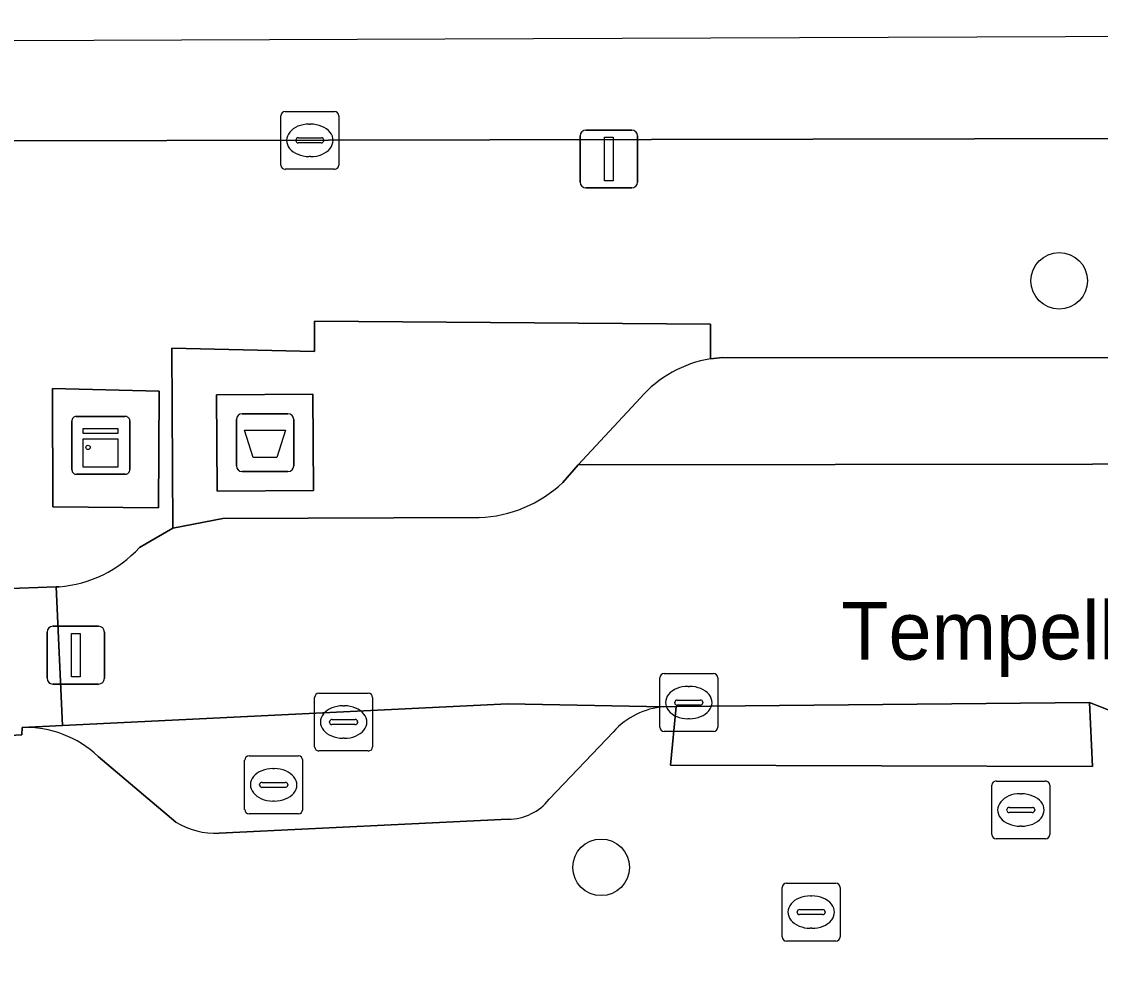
# Model space of a CAD drawing. Extents: x 160732 to 162107, y 387428 to 388479.
# Drawn here: x 161055.26 to 161073.88, y 388325.64 to 388341.94 of the extents above; entities that cross this region are included whole.
import ezdxf

# ---------------------------------------------------------------- set-up
doc = ezdxf.new("R2010")
doc.units = 0
for name, color, linetype in [('IMGEO_Afsluitpaal', 7, 'Continuous'), ('IMGEO_Afval_apart_plaats', 7, 'Continuous'), ('IMGEO_Berm_groen', 7, 'Continuous'), ('IMGEO_Boom', 7, 'Continuous'), ('IMGEO_Brandkraan', 7, 'Continuous'), ('IMGEO_Fietspad_open', 7, 'Continuous'), ('IMGEO_Kast', 7, 'Continuous'), ('IMGEO_Kolk', 7, 'Continuous'), ('IMGEO_Lichtmast', 7, 'Continuous'), ('IMGEO_Openbare_ruimte_label', 7, 'Continuous'), ('IMGEO_Parkeervlak_open', 7, 'Continuous'), ('IMGEO_Rijbaan_lokaal_open', 7, 'Continuous'), ('IMGEO_Rijbaan_regionaal_gesloten', 7, 'Continuous'), ('IMGEO_Rioolput', 7, 'Continuous'), ('IMGEO_Terreindeel_open', 7, 'Continuous'), ('IMGEO_Voetpad_gesloten', 7, 'Continuous'), ('IMGEO_Voetpad_open', 7, 'Continuous')]:
    doc.layers.add(name, color=color, linetype=linetype)

msp = doc.modelspace()

# ---------------------------------------------------------------- linework, layer by layer
at = {"layer": 'IMGEO_Afsluitpaal'}
for p, q in [((161055.798, 388331.495), (161056.588, 388331.495)), ((161056.588, 388331.495), (161055.798, 388331.495)), ((161055.698, 388330.595), (161055.698, 388331.395)), ((161055.698, 388331.395), (161055.698, 388330.595)), ((161056.688, 388331.395), (161056.688, 388330.595)), ((161056.688, 388330.595), (161056.688, 388331.395)), ((161056.588, 388330.495), (161055.798, 388330.495)), ((161055.798, 388330.495), (161056.588, 388330.495))]:
    msp.add_line(p, q, dxfattribs=at)
msp.add_lwpolyline([(161056.118, 388331.37), (161056.268, 388331.37), (161056.268, 388330.62), (161056.118, 388330.62), (161056.118, 388331.37)], dxfattribs=at)
for centre, start, end in [((161055.798, 388331.395), 90, 180), ((161055.798, 388331.395), 90, 180), ((161056.588, 388331.395), 0, 90), ((161056.588, 388331.395), 360, 90), ((161055.798, 388330.595), 180, 270), ((161055.798, 388330.595), 180, 270), ((161056.588, 388330.595), 270, 0), ((161056.588, 388330.595), 270, 0)]:
    msp.add_arc(centre, 0.1, start, end, dxfattribs=at)
at = {"layer": 'IMGEO_Afval_apart_plaats'}
for p, q in [((161059.067, 388335.166), (161059.857, 388335.166)), ((161059.857, 388335.166), (161059.067, 388335.166)), ((161058.967, 388334.266), (161058.967, 388335.066)), ((161058.967, 388335.066), (161058.967, 388334.266)), ((161059.957, 388335.066), (161059.957, 388334.266)), ((161059.957, 388334.266), (161059.957, 388335.066)), ((161059.857, 388334.166), (161059.067, 388334.166)), ((161059.067, 388334.166), (161059.857, 388334.166))]:
    msp.add_line(p, q, dxfattribs=at)
msp.add_lwpolyline([(161059.11, 388334.88), (161059.814, 388334.88), (161059.665, 388334.41), (161059.259, 388334.41), (161059.11, 388334.88)], dxfattribs=at)
for centre, start, end in [((161059.067, 388335.066), 90, 180), ((161059.067, 388335.066), 90, 180), ((161059.857, 388335.066), 0, 90), ((161059.857, 388335.066), 360, 90), ((161059.067, 388334.266), 180, 270), ((161059.067, 388334.266), 180, 270), ((161059.857, 388334.266), 270, 0), ((161059.857, 388334.266), 270, 0)]:
    msp.add_arc(centre, 0.1, start, end, dxfattribs=at)
at = {"layer": 'IMGEO_Berm_groen'}
for points in [[(161112.611, 388336.596), (161121.763, 388336.67), (161121.763, 388338.254), (161150.999, 388338.13), (161149.75, 388340.075), (161144.197, 388340.064), (161054.982, 388339.878)], [(161057.295, 388332.853), (161057.87, 388333.189), (161057.85, 388336.295), (161060.318, 388336.24), (161060.313, 388336.766), (161067.152, 388336.715), (161067.152, 388336.115), (161067.357, 388336.139), (161106.269, 388336.114)], [(161054.906, 388332.141), (161055.857, 388332.173), (161055.909, 388332.175)]]:
    msp.add_lwpolyline(points, dxfattribs=at)
msp.add_lwpolyline([(161057.62, 388333.539), (161055.8, 388333.559), (161055.795, 388335.602), (161057.633, 388335.555)], close=True, dxfattribs=at)
msp.add_arc((161055.731, 388334.294), 2.126, 274.7919, 317.3418, dxfattribs=at)
at = {"layer": 'IMGEO_Boom'}
for centre in [(161073.173, 388337.461), (161065.264, 388327.33)]:
    msp.add_circle(centre, 0.489, dxfattribs=at)
at = {"layer": 'IMGEO_Brandkraan'}
for p, q in [((161068.39, 388326.131), (161068.39, 388326.983)), ((161068.465, 388327.057), (161069.317, 388327.057)), ((161069.391, 388326.983), (161069.391, 388326.131)), ((161068.878, 388326.837), (161068.903, 388326.837)), ((161068.649, 388326.551), (161068.649, 388326.563)), ((161068.692, 388326.6), (161069.09, 388326.6)), ((161069.133, 388326.563), (161069.133, 388326.551)), ((161069.087, 388326.514), (161068.689, 388326.514)), ((161068.901, 388326.277), (161068.876, 388326.277)), ((161069.317, 388326.057), (161068.465, 388326.057))]:
    msp.add_line(p, q, dxfattribs=at)
for points in [[(161068.39, 388326.131), (161068.39, 388326.983)], [(161068.465, 388327.057), (161069.317, 388327.057)], [(161069.391, 388326.983), (161069.391, 388326.131)], [(161069.317, 388326.057), (161068.465, 388326.057)]]:
    msp.add_lwpolyline(points, dxfattribs=at)
for centre, radius, start, end in [((161068.467, 388326.981), 0.0765, 91.552, 178.448), ((161068.467, 388326.981), 0.0765, 91.552, 178.448), ((161069.315, 388326.981), 0.0765, 1.552, 88.448), ((161069.315, 388326.981), 0.0765, 1.552, 88.448), ((161068.689, 388326.56), 0.0403, 85.8775, 175.7526), ((161069.094, 388326.562), 0.0386, 1.7309, 96.639), ((161068.686, 388326.55), 0.0366, 178.938, 274.7102), ((161069.09, 388326.557), 0.043, 264.8664, 352.4533), ((161068.467, 388326.133), 0.0765, 181.552, 268.448), ((161068.467, 388326.133), 0.0765, 181.552, 268.448), ((161069.315, 388326.133), 0.0765, 271.552, 358.448), ((161069.315, 388326.133), 0.0765, 271.552, 358.448)]:
    msp.add_arc(centre, radius, start, end, dxfattribs=at)
for centre, major_axis, ratio, start_param, end_param in [((161068.877, 388326.557), (-0.387, 0.002), 0.722429, 4.712389, 7.853982), ((161068.902, 388326.557), (-0.39, 0.002), 0.717154, 1.570796, 4.712389)]:
    msp.add_ellipse(centre, major_axis=major_axis, ratio=ratio, start_param=start_param, end_param=end_param, dxfattribs=at)
at = {"layer": 'IMGEO_Fietspad_open'}
msp.add_lwpolyline([(160993.142, 388327.612), (161002.959, 388327.623), (161012.319, 388327.825), (161014.697, 388327.876), (161014.908, 388327.881), (161022.178, 388328.038), (161027.072, 388328.29), (161027.583, 388328.315), (161031.784, 388328.521), (161051.007, 388329.385), (161055.262, 388329.618), (161055.267, 388329.747), (161055.964, 388329.781), (161055.857, 388332.173), (161054.906, 388332.141), (161051.898, 388332.372)], dxfattribs=at)
at = {"layer": 'IMGEO_Kast'}
for p, q in [((161056.127, 388334.194), (161056.127, 388335.035)), ((161056.127, 388335.035), (161056.127, 388334.194)), ((161056.202, 388335.119), (161057.043, 388335.119)), ((161057.043, 388335.119), (161056.202, 388335.119)), ((161057.127, 388335.044), (161057.127, 388334.203)), ((161057.127, 388334.203), (161057.127, 388335.044)), ((161057.052, 388334.119), (161056.211, 388334.119)), ((161056.211, 388334.119), (161057.052, 388334.119))]:
    msp.add_line(p, q, dxfattribs=at)
for points in [[(161056.322, 388334.909), (161056.922, 388334.909), (161056.922, 388334.824), (161056.322, 388334.824), (161056.322, 388334.909)], [(161056.322, 388334.734), (161056.922, 388334.734), (161056.922, 388334.245), (161056.322, 388334.245), (161056.322, 388334.734)]]:
    msp.add_lwpolyline(points, dxfattribs=at)
msp.add_circle((161056.406, 388334.583), 0.0377, dxfattribs=at)
for centre, start, end in [((161056.205, 388335.041), 92.4484, 184.2845), ((161056.205, 388335.041), 92.4484, 184.2845), ((161057.049, 388335.041), 2.4484, 94.2845), ((161057.049, 388335.041), 2.4484, 94.2845), ((161057.049, 388334.197), 272.4484, 4.2845), ((161057.049, 388334.197), 272.4484, 4.2845), ((161056.205, 388334.197), 182.4484, 274.2845), ((161056.205, 388334.197), 182.4484, 274.2845)]:
    msp.add_arc(centre, 0.0779, start, end, dxfattribs=at)
at = {"layer": 'IMGEO_Kolk'}
for p, q in [((161059.81, 388340.387), (161060.662, 388340.387)), ((161059.735, 388339.461), (161059.735, 388340.313)), ((161060.223, 388340.167), (161060.248, 388340.167)), ((161060.736, 388340.313), (161060.736, 388339.461)), ((161059.994, 388339.881), (161059.994, 388339.893)), ((161060.432, 388339.844), (161060.034, 388339.844)), ((161060.037, 388339.93), (161060.435, 388339.93)), ((161060.478, 388339.893), (161060.478, 388339.881)), ((161060.246, 388339.607), (161060.221, 388339.607)), ((161060.662, 388339.387), (161059.81, 388339.387)), ((161060.393, 388330.34), (161061.245, 388330.34)), ((161060.318, 388329.414), (161060.318, 388330.266)), ((161060.806, 388330.12), (161060.831, 388330.12)), ((161061.319, 388330.266), (161061.319, 388329.414)), ((161060.577, 388329.834), (161060.577, 388329.846)), ((161061.015, 388329.797), (161060.617, 388329.797)), ((161060.62, 388329.883), (161061.018, 388329.883)), ((161061.061, 388329.846), (161061.061, 388329.834)), ((161060.829, 388329.56), (161060.804, 388329.56)), ((161061.245, 388329.34), (161060.393, 388329.34))]:
    msp.add_line(p, q, dxfattribs=at)
for points in [[(161059.81, 388340.387), (161060.662, 388340.387)], [(161059.735, 388339.461), (161059.735, 388340.313)], [(161060.736, 388340.313), (161060.736, 388339.461)], [(161060.662, 388339.387), (161059.81, 388339.387)], [(161060.393, 388330.34), (161061.245, 388330.34)], [(161060.318, 388329.414), (161060.318, 388330.266)], [(161061.319, 388330.266), (161061.319, 388329.414)], [(161061.245, 388329.34), (161060.393, 388329.34)]]:
    msp.add_lwpolyline(points, dxfattribs=at)
for centre, radius, start, end in [((161059.812, 388340.311), 0.0765, 91.552, 178.448), ((161059.812, 388340.311), 0.0765, 91.552, 178.448), ((161060.66, 388340.311), 0.0765, 1.552, 88.448), ((161060.66, 388340.311), 0.0765, 1.552, 88.448), ((161060.034, 388339.89), 0.0403, 85.8775, 175.7526), ((161060.031, 388339.88), 0.0366, 178.938, 274.7102), ((161060.435, 388339.887), 0.043, 264.8664, 352.4533), ((161060.439, 388339.892), 0.0386, 1.7309, 96.639), ((161059.812, 388339.463), 0.0765, 181.552, 268.448), ((161059.812, 388339.463), 0.0765, 181.552, 268.448), ((161060.66, 388339.463), 0.0765, 271.552, 358.448), ((161060.66, 388339.463), 0.0765, 271.552, 358.448), ((161060.395, 388330.264), 0.0765, 91.552, 178.448), ((161060.395, 388330.264), 0.0765, 91.552, 178.448), ((161061.243, 388330.264), 0.0765, 1.552, 88.448), ((161061.243, 388330.264), 0.0765, 1.552, 88.448), ((161060.617, 388329.843), 0.0403, 85.8775, 175.7526), ((161060.614, 388329.833), 0.0366, 178.938, 274.7102), ((161061.018, 388329.84), 0.043, 264.8664, 352.4533), ((161061.022, 388329.845), 0.0386, 1.7309, 96.639), ((161060.395, 388329.416), 0.0765, 181.552, 268.448), ((161060.395, 388329.416), 0.0765, 181.552, 268.448), ((161061.243, 388329.416), 0.0765, 271.552, 358.448), ((161061.243, 388329.416), 0.0765, 271.552, 358.448)]:
    msp.add_arc(centre, radius, start, end, dxfattribs=at)
for centre, major_axis, ratio, start_param, end_param in [((161060.222, 388339.887), (-0.387, 0.002), 0.722429, 4.712389, 7.853982), ((161060.247, 388339.887), (-0.39, 0.002), 0.717154, 1.570796, 4.712389), ((161060.805, 388329.84), (-0.387, 0.002), 0.722429, 4.712389, 7.853982), ((161060.83, 388329.84), (-0.39, 0.002), 0.717154, 1.570796, 4.712389)]:
    msp.add_ellipse(centre, major_axis=major_axis, ratio=ratio, start_param=start_param, end_param=end_param, dxfattribs=at)
at = {"layer": 'IMGEO_Lichtmast'}
for p, q in [((161065.002, 388340.065), (161065.792, 388340.065)), ((161065.792, 388340.065), (161065.002, 388340.065)), ((161064.902, 388339.165), (161064.902, 388339.965)), ((161064.902, 388339.965), (161064.902, 388339.165)), ((161065.892, 388339.965), (161065.892, 388339.165)), ((161065.892, 388339.165), (161065.892, 388339.965)), ((161065.792, 388339.065), (161065.002, 388339.065)), ((161065.002, 388339.065), (161065.792, 388339.065))]:
    msp.add_line(p, q, dxfattribs=at)
msp.add_lwpolyline([(161065.322, 388339.94), (161065.472, 388339.94), (161065.472, 388339.19), (161065.322, 388339.19), (161065.322, 388339.94)], dxfattribs=at)
for centre, start, end in [((161065.002, 388339.965), 90, 180), ((161065.002, 388339.965), 90, 180), ((161065.792, 388339.965), 0, 90), ((161065.792, 388339.965), 360, 90), ((161065.002, 388339.165), 180, 270), ((161065.002, 388339.165), 180, 270), ((161065.792, 388339.165), 270, 0), ((161065.792, 388339.165), 270, 0)]:
    msp.add_arc(centre, 0.1, start, end, dxfattribs=at)
at = {"layer": 'IMGEO_Parkeervlak_open'}
for points in [[(161106.269, 388336.114), (161067.357, 388336.139), (161067.152, 388336.115)], [(161065.943, 388335.44), (161064.865, 388334.284), (161109.259, 388334.338)], [(161066.347, 388330.105), (161063.655, 388330.157), (161055.964, 388329.781), (161055.267, 388329.747)], [(161064.365, 388328.505), (161065.476, 388329.673)], [(161056.582, 388329.244), (161057.921, 388328.111)], [(161058.672, 388327.919), (161063.662, 388328.164)]]:
    msp.add_lwpolyline(points, dxfattribs=at)
for centre, radius, start, end in [((161067.501, 388334.069), 2.075, 99.6877, 138.6627), ((161066.471, 388328.761), 1.35, 95.2752, 137.486), ((161055.318, 388327.911), 1.837, 46.5377, 91.5977), ((161063.671, 388329.04), 0.876, 269.4004, 322.3523), ((161058.617, 388329.267), 1.349, 238.9616, 272.3563)]:
    msp.add_arc(centre, radius, start, end, dxfattribs=at)
at = {"layer": 'IMGEO_Rijbaan_lokaal_open'}
for points in [[(161055.909, 388332.175), (161055.857, 388332.173), (161055.964, 388329.781), (161063.655, 388330.157), (161066.347, 388330.105), (161066.562, 388330.109), (161073.696, 388330.176), (161074.021, 388330.052), (161119.444, 388330.198), (161119.683, 388330.252), (161130.311, 388330.215), (161130.81, 388330.291), (161148.954, 388330.242), (161148.949, 388334.375)], [(161148.949, 388334.375), (161145.576, 388334.354), (161145.15, 388334.353), (161126.91, 388334.363), (161126.549, 388334.359), (161109.681, 388334.339), (161109.259, 388334.338), (161064.865, 388334.284), (161064.601, 388333.978)], [(161063.16, 388333.374), (161058.732, 388333.358), (161057.87, 388333.189), (161057.295, 388332.853)]]:
    msp.add_lwpolyline(points, dxfattribs=at)
for centre, radius, start, end in [((161063.084, 388335.575), 2.203, 271.9681, 313.5142), ((161055.731, 388334.294), 2.126, 274.7919, 317.3418)]:
    msp.add_arc(centre, radius, start, end, dxfattribs=at)
at = {"layer": 'IMGEO_Rijbaan_regionaal_gesloten'}
msp.add_lwpolyline([(161144.196, 388341.939), (161127.421, 388341.876), (161099.304, 388341.771), (161062.564, 388341.634), (161054.991, 388341.606), (161054.982, 388339.878), (161144.197, 388340.064), (161144.196, 388341.939)], dxfattribs=at)
at = {"layer": 'IMGEO_Rioolput'}
for p, q in [((161066.352, 388330.676), (161067.204, 388330.676)), ((161066.277, 388329.75), (161066.277, 388330.602)), ((161067.278, 388330.602), (161067.278, 388329.75)), ((161066.765, 388330.456), (161066.79, 388330.456)), ((161066.536, 388330.17), (161066.536, 388330.182)), ((161066.974, 388330.133), (161066.576, 388330.133)), ((161066.579, 388330.219), (161066.977, 388330.219)), ((161067.02, 388330.182), (161067.02, 388330.17)), ((161066.788, 388329.896), (161066.763, 388329.896)), ((161067.204, 388329.676), (161066.352, 388329.676)), ((161059.11, 388328.329), (161059.11, 388329.181)), ((161059.185, 388329.255), (161060.037, 388329.255)), ((161060.111, 388329.181), (161060.111, 388328.329)), ((161059.598, 388329.035), (161059.623, 388329.035)), ((161059.412, 388328.798), (161059.81, 388328.798)), ((161072.085, 388328.821), (161072.937, 388328.821)), ((161059.369, 388328.749), (161059.369, 388328.761)), ((161059.807, 388328.712), (161059.409, 388328.712)), ((161059.853, 388328.761), (161059.853, 388328.749)), ((161072.01, 388327.895), (161072.01, 388328.747)), ((161073.011, 388328.747), (161073.011, 388327.895)), ((161059.621, 388328.475), (161059.596, 388328.475)), ((161072.498, 388328.601), (161072.523, 388328.601)), ((161060.037, 388328.255), (161059.185, 388328.255)), ((161072.269, 388328.315), (161072.269, 388328.327)), ((161072.707, 388328.278), (161072.309, 388328.278)), ((161072.312, 388328.364), (161072.71, 388328.364)), ((161072.753, 388328.327), (161072.753, 388328.315)), ((161072.521, 388328.041), (161072.496, 388328.041)), ((161072.937, 388327.821), (161072.085, 388327.821))]:
    msp.add_line(p, q, dxfattribs=at)
for points in [[(161066.352, 388330.676), (161067.204, 388330.676)], [(161066.277, 388329.75), (161066.277, 388330.602)], [(161067.278, 388330.602), (161067.278, 388329.75)], [(161067.204, 388329.676), (161066.352, 388329.676)], [(161059.11, 388328.329), (161059.11, 388329.181)], [(161059.185, 388329.255), (161060.037, 388329.255)], [(161060.111, 388329.181), (161060.111, 388328.329)], [(161072.085, 388328.821), (161072.937, 388328.821)], [(161072.01, 388327.895), (161072.01, 388328.747)], [(161073.011, 388328.747), (161073.011, 388327.895)], [(161060.037, 388328.255), (161059.185, 388328.255)], [(161072.937, 388327.821), (161072.085, 388327.821)]]:
    msp.add_lwpolyline(points, dxfattribs=at)
for centre, radius, start, end in [((161066.354, 388330.6), 0.0765, 91.552, 178.448), ((161066.354, 388330.6), 0.0765, 91.552, 178.448), ((161067.202, 388330.6), 0.0765, 1.552, 88.448), ((161067.202, 388330.6), 0.0765, 1.552, 88.448), ((161066.576, 388330.179), 0.0403, 85.8775, 175.7526), ((161066.573, 388330.169), 0.0366, 178.938, 274.7102), ((161066.977, 388330.176), 0.043, 264.8664, 352.4533), ((161066.981, 388330.181), 0.0386, 1.7309, 96.639), ((161066.354, 388329.752), 0.0765, 181.552, 268.448), ((161066.354, 388329.752), 0.0765, 181.552, 268.448), ((161067.202, 388329.752), 0.0765, 271.552, 358.448), ((161067.202, 388329.752), 0.0765, 271.552, 358.448), ((161059.187, 388329.179), 0.0765, 91.552, 178.448), ((161059.187, 388329.179), 0.0765, 91.552, 178.448), ((161060.035, 388329.179), 0.0765, 1.552, 88.448), ((161060.035, 388329.179), 0.0765, 1.552, 88.448), ((161059.409, 388328.758), 0.0403, 85.8775, 175.7526), ((161059.814, 388328.76), 0.0386, 1.7309, 96.639), ((161072.087, 388328.745), 0.0765, 91.552, 178.448), ((161072.087, 388328.745), 0.0765, 91.552, 178.448), ((161072.935, 388328.745), 0.0765, 1.552, 88.448), ((161072.935, 388328.745), 0.0765, 1.552, 88.448), ((161059.406, 388328.748), 0.0366, 178.938, 274.7102), ((161059.81, 388328.755), 0.043, 264.8664, 352.4533), ((161059.187, 388328.331), 0.0765, 181.552, 268.448), ((161059.187, 388328.331), 0.0765, 181.552, 268.448), ((161060.035, 388328.331), 0.0765, 271.552, 358.448), ((161060.035, 388328.331), 0.0765, 271.552, 358.448), ((161072.309, 388328.324), 0.0403, 85.8775, 175.7526), ((161072.306, 388328.314), 0.0366, 178.938, 274.7102), ((161072.71, 388328.321), 0.043, 264.8664, 352.4533), ((161072.714, 388328.326), 0.0386, 1.7309, 96.639), ((161072.087, 388327.897), 0.0765, 181.552, 268.448), ((161072.087, 388327.897), 0.0765, 181.552, 268.448), ((161072.935, 388327.897), 0.0765, 271.552, 358.448), ((161072.935, 388327.897), 0.0765, 271.552, 358.448)]:
    msp.add_arc(centre, radius, start, end, dxfattribs=at)
for centre, major_axis, ratio, start_param, end_param in [((161066.764, 388330.176), (-0.387, 0.002), 0.722429, 4.712389, 7.853982), ((161066.789, 388330.176), (-0.39, 0.002), 0.717154, 1.570796, 4.712389), ((161059.597, 388328.755), (-0.387, 0.002), 0.722429, 4.712389, 7.853982), ((161059.622, 388328.755), (-0.39, 0.002), 0.717154, 1.570796, 4.712389), ((161072.497, 388328.321), (-0.387, 0.002), 0.722429, 4.712389, 7.853982), ((161072.522, 388328.321), (-0.39, 0.002), 0.717154, 1.570796, 4.712389)]:
    msp.add_ellipse(centre, major_axis=major_axis, ratio=ratio, start_param=start_param, end_param=end_param, dxfattribs=at)
at = {"layer": 'IMGEO_Terreindeel_open'}
msp.add_lwpolyline([(161057.62, 388333.539), (161057.633, 388335.555), (161055.795, 388335.602), (161055.8, 388333.559)], close=True, dxfattribs=at)
at = {"layer": 'IMGEO_Voetpad_gesloten'}
msp.add_lwpolyline([(161060.289, 388335.503), (161058.626, 388335.493), (161058.636, 388333.829), (161060.299, 388333.839)], close=True, dxfattribs=at)
at = {"layer": 'IMGEO_Voetpad_open'}
for points in [[(161067.152, 388336.115), (161067.152, 388336.715), (161060.313, 388336.766), (161060.318, 388336.24), (161057.85, 388336.295), (161057.87, 388333.189), (161058.732, 388333.358), (161063.16, 388333.374)], [(161064.601, 388333.978), (161064.865, 388334.284), (161065.943, 388335.44)], [(161076.293, 388328.485), (161074.021, 388330.052), (161073.696, 388330.176), (161073.748, 388329.073), (161066.464, 388329.094), (161066.562, 388330.109), (161066.347, 388330.105)], [(161055.267, 388329.747), (161055.262, 388329.618), (161051.007, 388329.385), (161031.784, 388328.521), (161027.583, 388328.315), (161027.705, 388324.004), (161014.781, 388323.994), (161014.716, 388327.007), (161012.32, 388327.005), (161012.324, 388323.962), (161008.462, 388323.952), (161000, 388323.945)], [(161065.476, 388329.673), (161064.365, 388328.505)], [(161057.921, 388328.111), (161056.582, 388329.244)], [(161063.662, 388328.164), (161058.672, 388327.919)]]:
    msp.add_lwpolyline(points, dxfattribs=at)
for points in [[(161058.636, 388333.829), (161058.626, 388335.493), (161060.289, 388335.503), (161060.299, 388333.839)], [(161073.696, 388330.176), (161066.562, 388330.109), (161066.464, 388329.094), (161073.748, 388329.073)]]:
    msp.add_lwpolyline(points, close=True, dxfattribs=at)
for centre, radius, start, end in [((161067.501, 388334.069), 2.075, 99.6877, 138.6627), ((161063.084, 388335.575), 2.203, 271.9681, 313.5142), ((161066.471, 388328.761), 1.35, 95.2752, 137.486), ((161055.318, 388327.911), 1.837, 46.5377, 91.5977), ((161063.671, 388329.04), 0.876, 269.4004, 322.3523), ((161058.617, 388329.267), 1.349, 238.9616, 272.3563)]:
    msp.add_arc(centre, radius, start, end, dxfattribs=at)

# ---------------------------------------------------------------- texts
at = {"layer": 'IMGEO_Openbare_ruimte_label'}
msp.add_text('Tempellaan', height=1, rotation=0.1146, dxfattribs=at).set_placement((161069.41, 388330.914))

doc.saveas('drawing.dxf')
